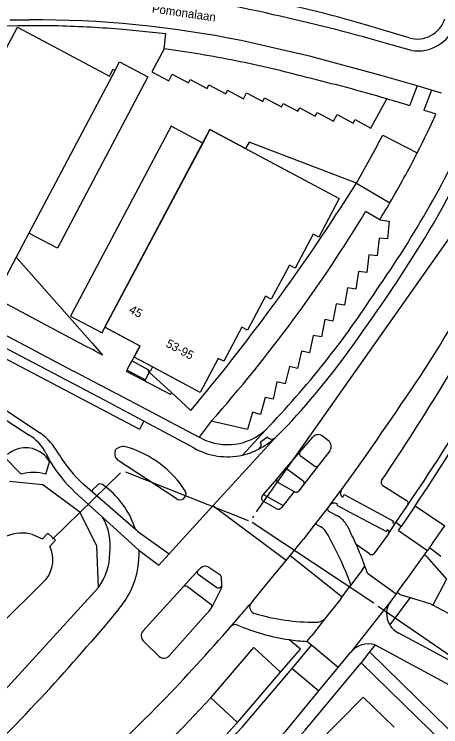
# Model space of a CAD drawing. Extents: x 194485 to 197793, y 468269 to 470822.
# Drawn here: x 195803.4 to 195863.1, y 469406.3 to 469506.1 of the extents above; entities that cross this region are included whole.
import ezdxf

# ---------------------------------------------------------------- set-up
doc = ezdxf.new("R2010")
doc.units = 0
for name, color, linetype in [('BGT begrenzing pand op maaiveld onder overbouw', 7, 'Continuous'), ('BGT grensvlak begroeid terreindeel', 7, 'Continuous'), ('BGT grensvlak gebouwinstallatie plus 1', 7, 'Continuous'), ('BGT grensvlak pand deel overbouw', 7, 'Continuous'), ('BGT grensvlak pand min 1', 7, 'Continuous'), ('BGT grensvlak pand op maaiveld', 7, 'Continuous'), ('BGT grensvlak vegetatieobject', 7, 'Continuous'), ('BGT grensvlak waterdeel', 7, 'Continuous'), ('BGT grensvlak wegdeel', 7, 'Continuous'), ('BGT lijnelement kunstwerkdeel uitbreiding populatie duiker', 7, 'Continuous'), ('BGT tekst huisnummerreeks', 7, 'Continuous'), ('BGT tekst huisnummerreeks min 1', 7, 'Continuous'), ('BGT tekst openbare ruimte label weg', 7, 'Continuous')]:
    doc.layers.add(name, color=color, linetype=linetype)

msp = doc.modelspace()

# ---------------------------------------------------------------- linework, layer by layer
at = {"layer": 'BGT begrenzing pand op maaiveld onder overbouw'}
for points in [[(195835.782, 469487.261), (195848.912, 469480.291), (195846.054, 469474.862), (195845.255, 469475.285), (195842.727, 469470.512), (195841.927, 469470.929), (195839.386, 469466.16), (195838.592, 469466.583), (195836.058, 469461.82), (195835.263, 469462.239), (195832.735, 469457.471), (195831.929, 469457.881), (195829.404, 469453.118), (195822.727, 469456.691), (195822.448, 469456.16), (195822.422, 469456.174), (195822.296, 469455.934)], [(195822.296, 469455.934), (195822.145, 469456.072), (195822.239, 469456.248), (195819.839, 469457.55)]]:
    msp.add_lwpolyline(points, dxfattribs=at)
at = {"layer": 'BGT grensvlak begroeid terreindeel'}
for p, q in [((195807.359, 469440.189), (195802.717, 469440.66)), ((195812.581, 469436.324), (195807.359, 469440.189)), ((195814.948, 469431.613), (195812.581, 469436.324)), ((195815.16, 469425.79), (195814.948, 469431.613))]:
    msp.add_line(p, q, dxfattribs=at)
at = {"layer": 'BGT grensvlak gebouwinstallatie plus 1'}
for p, q in [((195803.658, 469472.065), (195814.34, 469459.963)), ((195813.288, 469459.663), (195800.642, 469466.364)), ((195814.411, 469459.068), (195813.288, 469459.663)), ((195814.34, 469459.963), (195814.681, 469459.576)), ((195814.734, 469458.897), (195814.411, 469459.068)), ((195814.681, 469459.576), (195814.939, 469459.284)), ((195814.939, 469459.284), (195815.762, 469458.352)), ((195815.762, 469458.352), (195814.734, 469458.897)), ((195819.216, 469456.249), (195819.115, 469456.062)), ((195819.393, 469455.915), (195819.115, 469456.062)), ((195825.252, 469452.812), (195819.393, 469455.915)), ((195825.252, 469452.812), (195825.399, 469453.09))]:
    msp.add_line(p, q, dxfattribs=at)
at = {"layer": 'BGT grensvlak pand deel overbouw'}
for p, q in [((195849.695, 469479.875), (195851.323, 469482.434)), ((195822.296, 469455.934), (195825.399, 469453.09)), ((195825.399, 469453.09), (195828.114, 469450.602))]:
    msp.add_line(p, q, dxfattribs=at)
for points in [[(195851.323, 469482.434), (195836.273, 469488.183), (195835.782, 469487.261)], [(195819.839, 469457.55), (195819.162, 469456.278), (195819.216, 469456.249)], [(195819.216, 469456.249), (195821.749, 469454.893), (195822.296, 469455.934)]]:
    msp.add_lwpolyline(points, dxfattribs=at)
msp.add_arc((195608.55, 469635.063), 286.765, 319.96553, 327.2368, dxfattribs=at)
at = {"layer": 'BGT grensvlak pand min 1'}
for points in [[(195816.089, 469462.232), (195830.774, 469489.92), (195848.912, 469480.291), (195846.054, 469474.862), (195845.255, 469475.285), (195842.727, 469470.512), (195841.927, 469470.929)], [(195841.927, 469470.929), (195839.386, 469466.16), (195838.592, 469466.583), (195836.058, 469461.82), (195835.263, 469462.239), (195832.735, 469457.471), (195831.929, 469457.881), (195829.404, 469453.118), (195826.291, 469454.784), (195822.727, 469456.691), (195820.182, 469458.045), (195821.018, 469459.616), (195816.089, 469462.232)]]:
    msp.add_lwpolyline(points, dxfattribs=at)
at = {"layer": 'BGT grensvlak pand op maaiveld'}
for p, q in [((195817.504, 469498.238), (195805.437, 469475.428)), ((195829.779, 469488.045), (195816.089, 469462.232)), ((195805.437, 469475.428), (195803.658, 469472.065)), ((195803.658, 469472.065), (195800.642, 469466.364))]:
    msp.add_line(p, q, dxfattribs=at)
for points in [[(195801.371, 469499.757), (195801.718, 469500.409), (195801.754, 469500.39), (195803.816, 469504.268), (195816.738, 469497.408), (195817.248, 469498.377), (195817.504, 469498.238)], [(195835.782, 469487.261), (195830.774, 469489.92), (195829.779, 469488.045)], [(195816.089, 469462.232), (195820.956, 469459.649), (195819.839, 469457.55)], [(195836.821, 469392.545), (195835.141, 469394.379), (195845.307, 469404.7), (195845.523, 469404.491), (195845.161, 469404.119), (195845.602, 469403.653), (195852.276, 469410.445), (195856.59, 469406.218)]]:
    msp.add_lwpolyline(points, dxfattribs=at)
at = {"layer": 'BGT grensvlak vegetatieobject'}
for p, q in [((195824.602, 469503.359), (195818.575, 469503.935)), ((195824.399, 469501.228), (195824.602, 469503.359)), ((195859.82, 469496.041), (195858.77, 469493.267)), ((195861.842, 469495.452), (195860.778, 469492.638)), ((195830.984, 469449.098), (195829.297, 469446.856)), ((195801.982, 469444.113), (195804.343, 469441.645)), ((195808.184, 469442.908), (195808.331, 469443.399)), ((195807.81, 469441.656), (195808.184, 469442.908)), ((195842.042, 469430.266), (195849.33, 469424.481)), ((195795.89, 469404.7), (195815.16, 469425.79)), ((195830.902, 469410.336), (195836.958, 469417.406)), ((195840.686, 469413.918), (195836.958, 469417.406))]:
    msp.add_line(p, q, dxfattribs=at)
msp.add_lwpolyline([(195809.588, 469504.44), (195803.876, 469504.444), (195799.575, 469504.408), (195796.683, 469504.126)], dxfattribs=at)
for centre, radius, start, end in [((195805.287, 469347.679), 156.82, 85.13924, 88.42837), ((195783.627, 469249.413), 255.169, 72.87342, 73.62286), ((195733.415, 469551.207), 141.942, 332.96513, 335.38956), ((195803.324, 469311.13), 190.384, 71.90266, 72.43535), ((195732.148, 469552.131), 143.499, 328.56016, 329.68044), ((195806.095, 469435.874), 6.031, 73.47702, 106.88655), ((195809.115, 469431.684), 7.722, 351.88634, 30.9468), ((195808.759, 469430.59), 8.001, 323.13319, 0.02554)]:
    msp.add_arc(centre, radius, start, end, dxfattribs=at)
at = {"layer": 'BGT grensvlak waterdeel'}
for p, q in [((195805.955, 469433.22), (195807.329, 469432.591)), ((195807.861, 469426.967), (195796.324, 469415.567))]:
    msp.add_line(p, q, dxfattribs=at)
msp.add_lwpolyline([(195807.329, 469432.591), (195808.08, 469433.42), (195809.16, 469432.44), (195808.341, 469431.54)], dxfattribs=at)
for centre, radius, start, end in [((195804.465, 469427.913), 5.512, 74.31455, 113.37151), ((195804.471, 469429.635), 4.314, 321.80042, 26.21549)]:
    msp.add_arc(centre, radius, start, end, dxfattribs=at)
at = {"layer": 'BGT grensvlak wegdeel'}
for p, q in [((195802.736, 469505.299), (195805.483, 469505.298)), ((195858.723, 469502.761), (195852.579, 469504.589)), ((195859.054, 469501), (195855.194, 469502.092)), ((195861.842, 469495.452), (195859.82, 469496.041)), ((195863.262, 469495.039), (195861.842, 469495.452)), ((195855.003, 469489.164), (195859.847, 469486.69)), ((195851.323, 469482.434), (195856.019, 469479.69)), ((195854.579, 469477.282), (195852.614, 469478.442)), ((195777.13, 469474.296), (195811.698, 469456.101)), ((195817.459, 469453.078), (195811.698, 469456.101)), ((195817.459, 469453.078), (195817.786, 469452.905)), ((195817.786, 469452.905), (195829.297, 469446.856)), ((195798.982, 469451.31), (195805.462, 469447.133)), ((195821.517, 469449.08), (195820.931, 469447.978)), ((195828.533, 469445.349), (195821.517, 469449.08)), ((195841.677, 469448.488), (195839.933, 469446.734)), ((195838.616, 469447.883), (195835.343, 469444.339)), ((195829.682, 469446.654), (195829.297, 469446.856)), ((195839.933, 469446.734), (195831.222, 469437.211)), ((195838.853, 469446.832), (195837.864, 469446.163)), ((195843.353, 469444.694), (195845.209, 469446.855)), ((195847.407, 469446.356), (195846.579, 469446.996)), ((195807.802, 469444.616), (195808.387, 469443.431)), ((195841.258, 469442.254), (195843.353, 469444.694)), ((195843.448, 469444.297), (195845.489, 469442.808)), ((195847.588, 469444.954), (195845.95, 469442.831)), ((195808.331, 469443.399), (195808.387, 469443.431)), ((195826.041, 469438.244), (195817.957, 469443.579)), ((195840.147, 469440.96), (195841.258, 469442.254)), ((195843.867, 469440.704), (195841.677, 469442.313)), ((195845.95, 469442.831), (195843.991, 469440.293)), ((195814.351, 469439.135), (195812.971, 469440.332)), ((195814.355, 469439.451), (195815.097, 469440.161)), ((195838.289, 469438.796), (195840.147, 469440.96)), ((195840.26, 469440.539), (195842.617, 469439.217)), ((195843.991, 469440.293), (195843.253, 469439.337)), ((195811.877, 469439.163), (195815.738, 469435.655)), ((195820.344, 469433.939), (195814.351, 469439.135)), ((195842.617, 469439.217), (195841.033, 469437.258)), ((195847.601, 469437.315), (195849.202, 469439.431)), ((195849.237, 469439.477), (195849.202, 469439.431)), ((195855.003, 469440.091), (195858.342, 469437.992)), ((195838.152, 469438.637), (195838.289, 469438.796)), ((195838.289, 469438.796), (195841.033, 469437.258)), ((195831.222, 469437.211), (195825.098, 469430.517)), ((195841.474, 469429.554), (195831.222, 469437.211)), ((195838.287, 469437.875), (195840.152, 469436.829)), ((195841.033, 469437.258), (195840.785, 469436.951)), ((195847.601, 469437.315), (195847.29, 469436.919)), ((195856.846, 469434.883), (195858.496, 469437.298)), ((195859.563, 469437.252), (195857.57, 469434.339)), ((195859.563, 469437.252), (195863.685, 469434.424)), ((195847.29, 469436.919), (195845.416, 469434.528)), ((195847.383, 469436.545), (195848.544, 469435.894)), ((195850.311, 469436.403), (195852.945, 469434.993)), ((195820.855, 469431.018), (195815.738, 469435.655)), ((195845.416, 469434.528), (195843.885, 469432.574)), ((195845.832, 469434.567), (195846.337, 469434.284)), ((195855.819, 469433.331), (195856.846, 469434.883)), ((195857.57, 469434.339), (195856.846, 469434.883)), ((195857.196, 469433.793), (195857.57, 469434.339)), ((195820.709, 469433.623), (195820.344, 469433.939)), ((195820.709, 469433.623), (195825.098, 469430.517)), ((195855.819, 469433.331), (195853.76, 469430.504)), ((195857.196, 469433.793), (195861.29, 469430.985)), ((195842.042, 469430.266), (195843.885, 469432.574)), ((195853.13, 469430.495), (195851.284, 469431.821)), ((195861.547, 469431.349), (195861.29, 469430.985)), ((195863.166, 469430.132), (195861.547, 469431.349)), ((195820.855, 469431.018), (195823.644, 469428.927)), ((195825.098, 469430.517), (195823.644, 469428.927)), ((195841.474, 469429.554), (195842.042, 469430.266)), ((195860.838, 469430.347), (195861.29, 469430.985)), ((195861.2, 469430.09), (195860.838, 469430.347)), ((195861.2, 469430.09), (195863.956, 469426.972)), ((195829.03, 469428.062), (195829.465, 469428.521)), ((195830.66, 469428.623), (195832.189, 469427.595)), ((195852.167, 469428.317), (195850.556, 469426.104)), ((195852.167, 469428.317), (195852.519, 469428.8)), ((195828.358, 469427.353), (195827.027, 469425.885)), ((195828.358, 469427.353), (195829.03, 469428.062)), ((195829.13, 469427.663), (195831.74, 469425.816)), ((195832.476, 469426.129), (195832.409, 469427.211)), ((195852.881, 469427.804), (195856.893, 469424.921)), ((195863.956, 469426.972), (195862.012, 469423.339)), ((195827.027, 469425.885), (195826.145, 469424.912)), ((195827.659, 469425.917), (195830.921, 469423.471)), ((195831.204, 469423.258), (195832.272, 469425.439)), ((195832.272, 469425.439), (195832.432, 469425.767)), ((195832.482, 469426.018), (195832.476, 469426.129)), ((195849.33, 469424.481), (195850.556, 469426.104)), ((195826.145, 469424.912), (195821.402, 469419.696)), ((195849.118, 469424.201), (195846.865, 469421.339)), ((195849.118, 469424.201), (195849.33, 469424.481)), ((195858.838, 469424.373), (195855.98, 469420.569)), ((195856.893, 469424.921), (195856.134, 469423.9)), ((195857.023, 469425.096), (195856.893, 469424.921)), ((195857.38, 469424.83), (195857.023, 469425.096)), ((195857.38, 469424.83), (195858.838, 469424.373)), ((195858.838, 469424.373), (195861.603, 469423.559)), ((195836.753, 469423.854), (195836.426, 469423.466)), ((195856.134, 469423.9), (195850.495, 469416.69)), ((195861.603, 469423.559), (195862.012, 469423.339)), ((195870.824, 469418.599), (195862.012, 469423.339)), ((195825.096, 469416.237), (195830.251, 469422.039)), ((195833.82, 469420.427), (195834.957, 469421.742)), ((195833.779, 469420.38), (195833.82, 469420.427)), ((195881.081, 469406.634), (195857.263, 469419.406)), ((195821.446, 469418.303), (195821.651, 469418.092)), ((195843.465, 469417.162), (195841.841, 469418.504)), ((195844.387, 469418.24), (195845.081, 469419.073)), ((195845.026, 469417.712), (195844.387, 469418.24)), ((195821.651, 469418.092), (195823.658, 469416.177)), ((195841.858, 469415.286), (195843.465, 469417.162)), ((195842.321, 469414.439), (195845.026, 469417.712)), ((195848.777, 469414.612), (195845.026, 469417.712)), ((195853.933, 469417.76), (195853.139, 469416.762)), ((195848.777, 469414.612), (195850.495, 469416.69)), ((195853.139, 469416.762), (195851.993, 469415.263)), ((195840.686, 469413.918), (195841.858, 469415.286)), ((195890.341, 469377.854), (195851.993, 469415.263)), ((195835.352, 469406.291), (195842.321, 469414.439)), ((195842.321, 469414.439), (195846.045, 469411.306)), ((195846.045, 469411.306), (195848.518, 469414.298)), ((195848.518, 469414.298), (195848.777, 469414.612)), ((195834.664, 469406.888), (195840.686, 469413.918)), ((195834.664, 469406.888), (195830.902, 469410.336))]:
    msp.add_line(p, q, dxfattribs=at)
for points in [[(195859.82, 469496.041), (195854.616, 469497.557), (195844.948, 469500.163), (195835.192, 469502.388)], [(195824.399, 469501.228), (195822.666, 469498.01), (195825.015, 469496.745), (195825.515, 469497.674), (195827.769, 469496.46), (195828.038, 469496.958), (195830.386, 469495.694), (195830.655, 469496.192), (195833.003, 469494.928), (195833.272, 469495.426), (195835.482, 469494.236), (195835.935, 469495.079), (195838.19, 469493.866), (195838.458, 469494.364), (195840.807, 469493.1), (195841.075, 469493.598), (195843.123, 469492.495), (195843.392, 469492.994), (195845.559, 469491.827), (195845.828, 469492.325), (195848.098, 469491.103), (195848.601, 469492.036), (195850.855, 469490.823), (195851.124, 469491.321), (195853.36, 469490.117), (195855.574, 469494.229)], [(195817.504, 469498.238), (195818.137, 469499.435), (195822.115, 469497.33), (195809.415, 469473.324), (195805.437, 469475.428)], [(195829.779, 469488.045), (195825.362, 469490.388), (195811.263, 469463.804), (195815.68, 469461.461), (195816.089, 469462.232)], [(195754.303, 469480.198), (195758.571, 469479.037), (195762.077, 469477.853), (195765.724, 469476.574), (195770.05, 469474.615), (195773.744, 469472.786), (195780.188, 469469.483), (195788.173, 469465.284), (195803.353, 469457.219), (195820.931, 469447.978)], [(195652.881, 469469.941), (195667.626, 469471.863), (195694.859, 469475.375), (195710.567, 469477.373), (195715.839, 469477.965), (195720.189, 469478.34), (195728.477, 469478.749), (195734.551, 469478.902), (195739.968, 469478.761), (195744.636, 469478.396), (195748.564, 469477.845), (195752.328, 469477.094), (195756.619, 469476.05), (195759.258, 469475.288), (195765.031, 469473.254), (195768.982, 469471.53), (195772.598, 469469.714), (195776.045, 469467.814), (195778.965, 469466.031), (195783.561, 469463.017), (195792.612, 469457.031), (195806.97, 469447.466)], [(195854.579, 469477.282), (195855.901, 469477.106), (195855.676, 469474.638), (195854.516, 469474.719), (195854.221, 469472.243), (195853.067, 469472.383), (195852.777, 469469.912), (195851.617, 469470.052), (195851.214, 469467.597), (195850.06, 469467.786), (195849.626, 469465.331), (195848.486, 469465.538), (195848.013, 469463.096), (195846.881, 469463.345), (195846.415, 469460.884), (195845.265, 469461.102), (195844.759, 469458.658), (195843.62, 469458.906), (195843.081, 469456.472), (195841.923, 469456.727), (195841.324, 469454.306), (195840.187, 469454.596), (195839.643, 469452.167), (195838.529, 469452.427), (195837.881, 469450.01), (195836.764, 469450.336), (195836.078, 469447.935), (195830.984, 469449.098)], [(195821.517, 469449.08), (195815.213, 469452.433), (195775.299, 469473.419), (195771.382, 469475.386)], [(195817.51, 469444.901), (195817.561, 469445.029), (195817.627, 469445.15)], [(195849.401, 469438.454), (195849.596, 469438.816), (195856.507, 469435.093), (195856.378, 469434.88)], [(195848.632, 469437.498), (195848.576, 469437.331), (195850.311, 469436.403)], [(195852.945, 469434.993), (195855.518, 469433.616), (195855.68, 469433.887)], [(195836.753, 469423.854), (195839.202, 469426.798), (195841.474, 469429.554)], [(195818.028, 469422.789), (195816.099, 469420.486), (195814.151, 469418.2)], [(195846.865, 469421.339), (195845.286, 469419.333), (195845.081, 469419.073)], [(195853.933, 469417.76), (195891.245, 469397.6), (195902.824, 469390.824)], [(195853.139, 469416.762), (195892.986, 469377.814), (195902.824, 469390.824)], [(195808.795, 469371.871), (195813.575, 469375.843), (195817.64, 469379.324), (195821.885, 469383.132), (195826.088, 469387.037), (195830.143, 469390.901), (195834.358, 469395.202), (195838.802, 469399.837), (195844.134, 469405.804), (195851.993, 469415.263)], [(195808.496, 469374.161), (195819.9, 469384.034), (195831.134, 469394.673), (195841.367, 469405.647), (195846.045, 469411.306)]]:
    msp.add_lwpolyline(points, dxfattribs=at)
for centre, radius, start, end in [((195806.6, 469364.912), 144.932, 76.80906, 90.42771), ((195805.949, 469348.242), 163.152, 73.3929, 79.09617), ((195780.55, 469239.773), 272.732, 74.116, 77.47995), ((195806.229, 469359.81), 145.49, 78.51746, 90.29398), ((195859.814, 469506.731), 4.117, 254.62995, 341.813), ((195859.894, 469506.54), 5.603, 261.37401, 340.31072), ((195803.761, 469346.396), 156.202, 78.68624, 82.40769), ((195803.712, 469346.134), 156.468, 74.96123, 78.68736), ((195786.517, 469258.72), 245.425, 73.65748, 76.37966), ((195735.857, 469550.485), 144.52, 324.91405, 335.98908), ((195711.801, 469563.408), 173.492, 330.06232, 335.18474), ((195735.159, 469550.324), 134.548, 329.69653, 332.96332), ((195734.057, 469550.933), 141.245, 329.70923, 332.94605), ((195681.812, 469581.699), 199.588, 318.36559, 328.84519), ((195670.997, 469591.055), 222.678, 324.11991, 329.13742), ((195661.974, 469584.555), 236.644, 326.94861, 331.67294), ((195580.907, 469626.069), 330.717, 325.92895, 331.594), ((195746.041, 469537.267), 128.684, 316.00454, 327.12371), ((195572.975, 469630.591), 344.796, 325.90273, 331.63454), ((195559.484, 469638.813), 361.489, 326.11099, 331.58158), ((195758.329, 469525.807), 113.689, 317.149, 324.96805), ((195417.559, 469750.168), 531.859, 324.25636, 326.35482), ((195802.51, 469442.042), 5.885, 25.93619, 59.88968), ((195804.277, 469443.412), 4.868, 49.01583, 56.40396), ((195833.258, 469453.743), 7.94, 243.22971, 312.43568), ((195845.968, 469446.204), 1, 52.37673, 139.37562), ((195800.778, 469439.347), 10.23, 29.10799, 49.15154), ((195831.297, 469456.996), 13.412, 297.96945, 310.08435), ((195837.228, 469445.792), 0.736, 299.16678, 30.24642), ((195839.444, 469447.343), 0.781, 220.84332, 308.78696), ((195846.797, 469445.565), 0.999, 322.34616, 52.36637), ((195804.944, 469441.463), 3.907, 56.98046, 130.43073), ((195818.659, 469443.932), 1.597, 71.05003, 130.27403), ((195815.098, 469431.504), 14.523, 32.27088, 73.68584), ((195833.245, 469453.656), 9.55, 240.43719, 282.69058), ((195833.244, 469453.657), 9.552, 282.69504, 297.0455), ((195804.972, 469441.506), 3.856, 29.40361, 56.98076), ((195826.069, 469454.335), 19.174, 211.4738, 226.91248), ((195818.604, 469444.534), 1.154, 161.485, 235.87826), ((195843.658, 469444.557), 0.335, 155.85549, 231.05955), ((195826.102, 469454.356), 20.813, 211.66245, 226.88419), ((195841.519, 469441.918), 0.426, 68.21916, 127.81124), ((195845.704, 469443.134), 0.391, 236.63163, 309.08079), ((195815.443, 469439.802), 0.498, 55.50543, 133.96144), ((195809.006, 469430.429), 11.869, 17.20129, 55.52067), ((195840.46, 469440.818), 0.344, 155.65382, 234.39529), ((195843.645, 469440.413), 0.366, 340.91057, 52.66689), ((195855.269, 469440.514), 0.5, 145.93738, 237.83993), ((195814.567, 469439.29), 0.266, 142.82726, 215.72229), ((195826.577, 469438.924), 0.868, 306.05793, 22.66578), ((195842.864, 469439.655), 0.503, 240.59645, 320.77338), ((195849.769, 469439.038), 0.69, 145.28435, 237.74123), ((195826.579, 469438.924), 0.867, 231.63192, 305.96059), ((195838.531, 469438.311), 0.5, 139.30442, 240.78874), ((195848.219, 469436.828), 0.787, 58.34563, 141.78444), ((195858.076, 469437.569), 0.5, 327.16485, 57.8578), ((195840.396, 469437.266), 0.501, 240.81946, 320.99859), ((195847.572, 469436.791), 0.31, 155.51707, 232.41118), ((195846.592, 469432.411), 3.993, 44.34561, 60.72601), ((195846.596, 469432.411), 3.99, 32.15061, 44.39077), ((195845.658, 469434.187), 0.418, 65.38802, 125.32363), ((195845.364, 469432.545), 1.993, 30.15493, 60.76917), ((195846.389, 469432.282), 4.234, 29.40596, 32.13112), ((195800.953, 469409.46), 55.075, 23.95396, 26.87988), ((195856.61, 469435.241), 0.429, 237.28472, 303.44983), ((195605.685, 469611.527), 312.937, 324.84685, 325.53257), ((195808.273, 469410.924), 44.926, 19.74889, 30.23516), ((195855.455, 469433.535), 0.418, 330.73459, 57.3379), ((195801.448, 469409.685), 54.532, 20.52017, 23.94981), ((195809.067, 469430.468), 11.801, 319.40674, 358.97244), ((195809.646, 469430.475), 11.222, 358.88129, 2.7728), ((195853.437, 469431.037), 0.623, 240.45619, 301.18072), ((195443.495, 469729.547), 513.513, 323.63844, 324.36263), ((195830.133, 469427.748), 1.021, 58.91837, 130.83901), ((195799.457, 469408.951), 56.653, 19.43798, 20.50976), ((195829.397, 469427.942), 0.386, 161.90079, 226.23926), ((195831.912, 469427.181), 0.498, 3.43457, 56.18366), ((195827.367, 469425.422), 0.574, 59.46302, 126.33413), ((195832, 469426.226), 0.486, 237.592, 348.48536), ((195831.992, 469425.985), 0.491, 333.62665, 3.84129), ((195830.567, 469423.128), 0.493, 345.43516, 44.07612), ((195826.14, 469426.27), 5.892, 326.3325, 329.25211), ((195671.618, 469562.41), 215.562, 319.26506, 319.86709), ((195837.313, 469423.092), 0.962, 157.13775, 257.4147), ((195858.552, 469422.119), 3.003, 143.62527, 211.08067), ((195825.902, 469426.421), 6.173, 314.78194, 326.39395), ((195845.445, 469450.072), 29.139, 253.36458, 270.35828), ((195845.709, 469422.777), 1.845, 267.44691, 308.78313), ((195623.055, 469603.849), 279.402, 315.99944, 318.95524), ((195834.362, 469419.668), 0.933, 76.0413, 125.51357), ((195846.108, 469447.215), 29.027, 246.61474, 261.54664), ((195858.553, 469422.118), 3.003, 211.05361, 244.56371), ((195822.219, 469419.025), 1.057, 140.57891, 223.03944), ((195611.022, 469592.775), 267.84, 316.0008, 319.32326), ((195846.101, 469447.18), 28.991, 261.54985, 266.61023), ((195853.017, 469414.644), 3.248, 73.62349, 140.95166), ((195824.348, 469416.902), 1.001, 226.40864, 318.36988), ((195607.201, 469618.333), 305.458, 310.33582, 317.08337), ((195546.124, 469684.732), 390.957, 312.59546, 315.30471), ((195617.99, 469588.593), 259.928, 311.52482, 315.59696), ((195594.243, 469631.256), 328.852, 310.60891, 316.97806), ((195599.142, 469626.401), 322.868, 310.51059, 317.02073)]:
    msp.add_arc(centre, radius, start, end, dxfattribs=at)
at = {"layer": 'BGT lijnelement kunstwerkdeel uitbreiding populatie duiker'}
for p, q in [((195837.34, 469436.369), (195869.132, 469481.546)), ((195808.754, 469432.546), (195818.267, 469441.837)), ((195818.981, 469441.976), (195836.133, 469435.199)), ((195836.819, 469435.573), (195836.953, 469435.807)), ((195836.712, 469434.932), (195853.746, 469423.653)), ((195854.351, 469423.167), (195873.352, 469410.128))]:
    msp.add_line(p, q, dxfattribs=at)

# ---------------------------------------------------------------- texts
at = {"layer": 'BGT tekst huisnummerreeks'}
msp.add_text('53-95', height=1.2, rotation=331.8, dxfattribs=at).set_placement((195824.508, 469459.596))
at = {"layer": 'BGT tekst huisnummerreeks min 1'}
msp.add_text('45', height=1.2, rotation=332, dxfattribs=at).set_placement((195819.354, 469464.349))
at = {"layer": 'BGT tekst openbare ruimte label weg'}
msp.add_text('Pomonalaan', height=1.2, rotation=352, dxfattribs=at).set_placement((195822.611, 469506.319))

doc.saveas('drawing.dxf')
